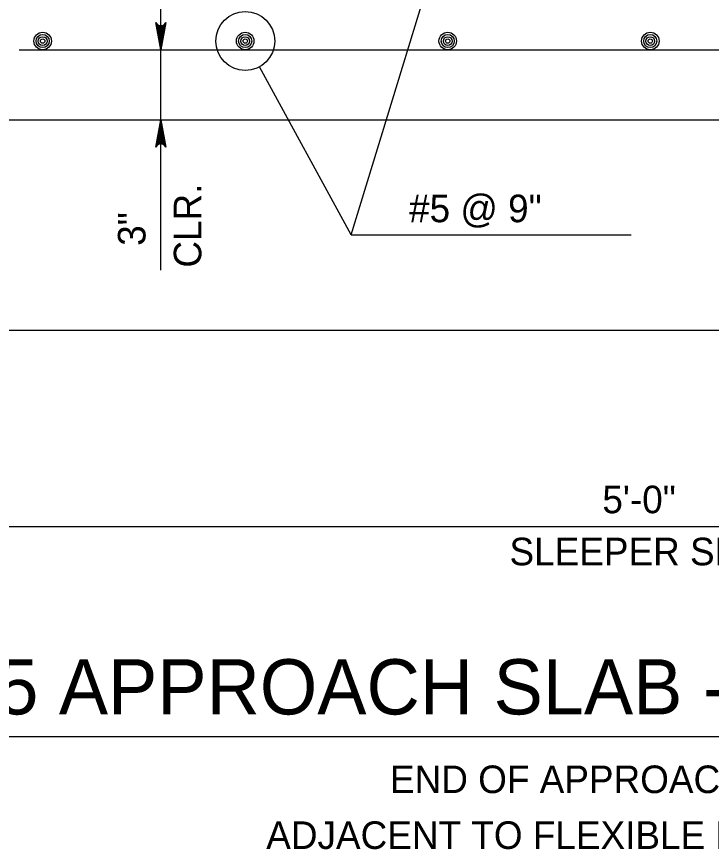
# Model space of a CAD drawing. Extents: x 636530 to 644067, y 294168 to 299122.
# Drawn here: x 643369.7 to 643445.2, y 296294.3 to 296384.8 of the extents above; entities that cross this region are included whole.
import ezdxf

# ---------------------------------------------------------------- set-up
doc = ezdxf.new("R2010")
doc.units = 0
doc.layers.add('1', color=7, linetype='Continuous')

msp = doc.modelspace()

# ---------------------------------------------------------------- linework, layer by layer
at = {"layer": '1'}
for p, q in [((643406.109, 296361.103), (643415.666, 296392.466)), ((643385.413, 296357.294), (643385.413, 296387.957)), ((643394.586, 296382.189), (643394.586, 296382.189)), ((643370.031, 296381.238), (643507.191, 296381.238)), ((643406.109, 296361.103), (643396.12, 296379.381)), ((643362.411, 296373.618), (643514.811, 296373.618)), ((643406.109, 296361.103), (643436.553, 296361.103)), ((643347.171, 296350.758), (643530.051, 296350.758)), ((643321.978, 296329.422), (643514.811, 296329.422)), ((643342.509, 296306.562), (643535.305, 296306.562))]:
    msp.add_line(p, q, dxfattribs=at)
for points in [[(643385.413, 296381.238), (643384.854, 296384.22), (643384.934, 296384.105), (643385.013, 296383.991), (643385.113, 296383.931), (643385.213, 296383.872), (643385.313, 296383.855), (643385.413, 296383.838), (643385.513, 296383.855), (643385.613, 296383.872), (643385.713, 296383.931), (643385.813, 296383.991), (643385.893, 296384.105), (643385.972, 296384.22), (643385.413, 296381.238), (643385.893, 296384.105), (643385.813, 296383.991), (643385.413, 296381.238), (643385.713, 296383.931), (643385.613, 296383.872), (643385.413, 296381.238), (643385.513, 296383.855), (643385.413, 296383.838), (643385.413, 296381.238), (643385.313, 296383.855), (643385.213, 296383.872), (643385.413, 296381.238), (643385.113, 296383.931), (643385.013, 296383.991), (643385.413, 296381.238), (643384.934, 296384.105)], [(643370.273, 296373.614), (643370.284, 296373.618)], [(643385.413, 296373.618), (643385.972, 296370.635), (643385.893, 296370.75), (643385.813, 296370.865), (643385.713, 296370.924), (643385.613, 296370.983), (643385.513, 296371.001), (643385.413, 296371.018), (643385.313, 296371.001), (643385.213, 296370.983), (643385.113, 296370.924), (643385.013, 296370.865), (643384.934, 296370.75), (643384.854, 296370.635), (643385.413, 296373.618), (643384.934, 296370.75), (643385.013, 296370.865), (643385.413, 296373.618), (643385.113, 296370.924), (643385.213, 296370.983), (643385.413, 296373.618), (643385.313, 296371.001), (643385.413, 296371.018), (643385.413, 296373.618), (643385.513, 296371.001), (643385.613, 296370.983), (643385.413, 296373.618), (643385.713, 296370.924), (643385.813, 296370.865), (643385.413, 296373.618), (643385.893, 296370.75)]]:
    msp.add_lwpolyline(points, dxfattribs=at)
for centre, radius in [((643394.586, 296382.189), 3.2), ((643372.57, 296382.189), 0.952), ((643372.57, 296382.189), 0.714), ((643372.57, 296382.189), 0.476), ((643394.586, 296382.189), 0.952), ((643394.586, 296382.189), 0.714), ((643394.586, 296382.189), 0.476), ((643416.599, 296382.189), 0.952), ((643416.599, 296382.189), 0.714), ((643416.599, 296382.189), 0.476), ((643438.612, 296382.189), 0.952), ((643438.612, 296382.189), 0.714), ((643438.612, 296382.189), 0.476), ((643372.57, 296382.189), 0.238), ((643394.586, 296382.189), 0.238), ((643416.599, 296382.189), 0.238), ((643438.612, 296382.189), 0.238)]:
    msp.add_circle(centre, radius, dxfattribs=at)

# ---------------------------------------------------------------- texts
for s, p in [('CLR.', (643389.817, 296357.552)), ('3"', (643383.745, 296359.926))]:
    msp.add_text(s, height=3, rotation=90, dxfattribs=at).set_placement(p)
for s, height, p in [('#5 @ 9"', 3, (643412.396, 296362.491)), ('5\'-0"', 3, (643433.403, 296330.85)), ('SLEEPER SLAB', 3, (643423.309, 296325.189)), ('TYPE 5 APPROACH SLAB - DETAIL 16', 6, (643344.453, 296308.976)), ('END OF APPROACH SLAB', 3, (643410.322, 296300.422)), ('ADJACENT TO FLEXIBLE PAVEMENT', 3, (643396.87, 296294.35))]:
    msp.add_text(s, height=height, dxfattribs=at).set_placement(p)

doc.saveas('drawing.dxf')
